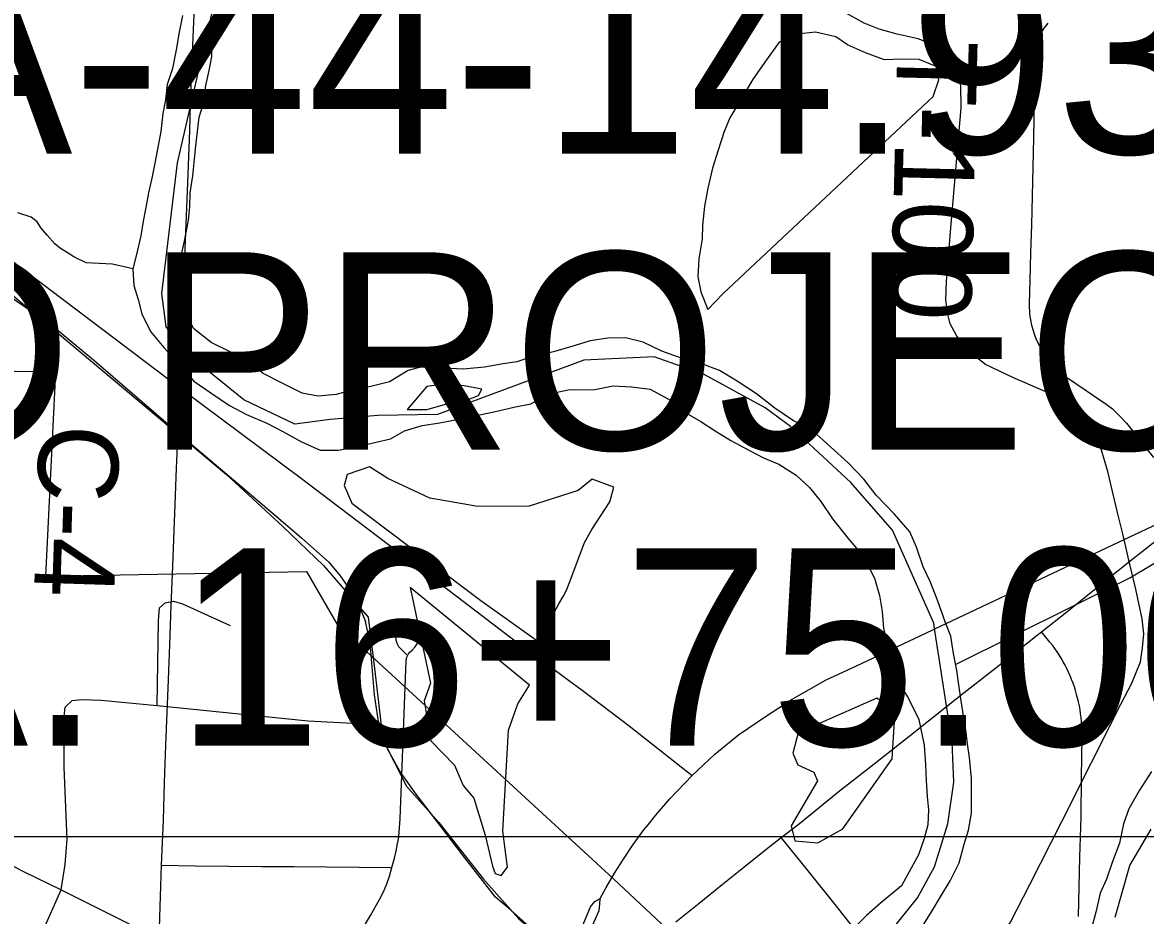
# Model space of a CAD drawing. Extents: x -6.1 to 38, y -7.7 to 22.
# Drawn here: x 4.199 to 4.995, y 18.594 to 19.227 of the extents above; entities that cross this region are included whole.
import ezdxf

# ---------------------------------------------------------------- set-up
doc = ezdxf.new("R2010")
doc.units = 0
for name, color, linetype in [('GM_X_City_Street', 7, 'Continuous'), ('GM_X_Corporation', 7, 'Continuous'), ('GM_X_County_Road', 7, 'Continuous'), ('GM_X_County_Road_Text', 7, 'Continuous'), ('GM_X_Major_River', 7, 'Continuous'), ('GM_X_Minor_Lake', 7, 'Continuous'), ('GM_X_Minor_River', 7, 'Continuous'), ('GM_X_Rail_Line', 7, 'Continuous'), ('GM_X_State_Route', 7, 'Continuous'), ('GM_X_Township_Road', 7, 'Continuous'), ('GM_X_Township_Road_Text', 7, 'Continuous'), ('GM_X_US_Route', 7, 'Continuous'), ('SH_Text', 7, 'Continuous')]:
    doc.layers.add(name, color=color, linetype=linetype)

msp = doc.modelspace()

# ---------------------------------------------------------------- linework, layer by layer
at = {"layer": 'GM_X_City_Street'}
for points in [[(4.29459, 18.74302), (4.29568, 18.80313), (4.29633, 18.81231), (4.30027, 18.81581), (4.30617, 18.8169), (4.31251, 18.81515), (4.34638, 18.79964)], [(4.56233, 18.58238), (4.55403, 18.59025), (4.54353, 18.59943), (4.53457, 18.60707), (4.51118, 18.63702), (4.49217, 18.66194), (4.47753, 18.68096), (4.46682, 18.69647), (4.45829, 18.71177), (4.45152, 18.73166), (4.44867, 18.75046), (4.44562, 18.7874), (4.44234, 18.80248)], [(4.20279, 18.55856), (4.22662, 18.61233), (4.22945, 18.63025), (4.23077, 18.64817), (4.2288, 18.69909), (4.2288, 18.73537), (4.22945, 18.74171), (4.23426, 18.74652), (4.24125, 18.74718), (4.25502, 18.74674), (4.29459, 18.74302)], [(4.29459, 18.74302), (4.40169, 18.7321), (4.43775, 18.73013), (4.45152, 18.73166)]]:
    msp.add_lwpolyline(points, dxfattribs=at)
at = {"layer": 'GM_X_Corporation'}
for points in [[(4.80549, 18.57101), (4.83383, 18.60664), (4.84586, 18.62867), (4.85522, 18.65902), (4.85961, 18.68868), (4.85826, 18.71708), (4.84633, 18.79459), (4.84582, 18.79788), (4.84527, 18.80147), (4.81604, 18.86738), (4.78638, 18.9012), (4.74366, 18.94094), (4.72587, 18.95399), (4.68256, 18.97772), (4.64697, 18.99018), (4.59714, 18.98781), (4.49332, 18.94925), (4.45121, 18.94866), (4.41728, 18.9457), (4.39224, 18.94248), (4.35612, 18.95976), (4.31528, 18.99277), (4.30114, 19.01161), (4.29801, 19.03517), (4.30902, 19.12786), (4.35148, 19.31165)], [(4.80549, 18.57101), (4.83383, 18.60664), (4.84586, 18.62867), (4.85522, 18.65902), (4.85961, 18.68868), (4.85826, 18.71708), (4.84633, 18.79459), (4.84582, 18.79788), (4.84527, 18.80147), (4.81604, 18.86738), (4.78638, 18.9012), (4.74366, 18.94094), (4.72587, 18.95399), (4.68256, 18.97772), (4.64697, 18.99018), (4.59714, 18.98781), (4.49332, 18.94925), (4.45121, 18.94866), (4.41728, 18.9457), (4.39224, 18.94248), (4.35612, 18.95976), (4.31528, 18.99277), (4.30114, 19.01161), (4.29801, 19.03517), (4.30902, 19.12786), (4.35148, 19.31165)], [(3.80233, 18.98651), (4.22264, 18.97954), (4.21558, 18.83466), (4.40063, 18.83791), (4.42229, 18.80053), (4.61816, 18.61996), (4.71688, 18.52766)], [(4.97394, 18.5929), (4.98437, 18.62941), (4.9995, 18.65526)]]:
    msp.add_lwpolyline(points, dxfattribs=at)
at = {"layer": 'GM_X_County_Road'}
for points in [[(4.29624, 18.5854), (4.29699, 18.60751), (4.29774, 18.62963), (4.29842, 18.64566), (4.29909, 18.66169), (4.29995, 18.68829), (4.30081, 18.71489), (4.3017, 18.73806), (4.3026, 18.76123), (4.30379, 18.79228), (4.30463, 18.81409), (4.30546, 18.8359), (4.30644, 18.86066), (4.30741, 18.88542), (4.30844, 18.91137), (4.30946, 18.93732), (4.31048, 18.96469), (4.31149, 18.99207), (4.31278, 19.02311), (4.31357, 19.04202), (4.31435, 19.06093), (4.3155, 19.09031), (4.31664, 19.11968), (4.31769, 19.15073), (4.31835, 19.17025), (4.31901, 19.18977), (4.32014, 19.21682), (4.32129, 19.24387)], [(4.12214, 19.11282), (4.1207, 19.09979), (4.12848, 19.09208), (4.13935, 19.08183), (4.14837, 19.06935), (4.15656, 19.05962), (4.16235, 19.05404), (4.17906, 19.04053), (4.20344, 19.0241), (4.22181, 19.01099), (4.24956, 18.98804), (4.31972, 18.92771), (4.35491, 18.89777), (4.39709, 18.86193), (4.41633, 18.84466), (4.42442, 18.83504), (4.43207, 18.82411), (4.43753, 18.81406), (4.44234, 18.80248)], [(4.66242, 18.5896), (4.67884, 18.60279), (4.69525, 18.61599), (4.71071, 18.62838), (4.72615, 18.64077), (4.7371, 18.64931), (4.75, 18.65918), (4.76427, 18.67085), (4.77856, 18.68252), (4.803, 18.7017), (4.81532, 18.71137), (4.82764, 18.72104), (4.84153, 18.73212), (4.85543, 18.74321), (4.86693, 18.75222), (4.89136, 18.7714), (4.90495, 18.78208), (4.91854, 18.79276), (4.92174, 18.79532), (4.93957, 18.80946), (4.96043, 18.82607), (4.98326, 18.84453), (5.00739, 18.86365)], [(4.80076, 18.49962), (4.80603, 18.50248), (4.8124, 18.50643), (4.82383, 18.51346), (4.83568, 18.52203), (4.85545, 18.53762), (4.86973, 18.55036), (4.88159, 18.56266), (4.89103, 18.5754), (4.89982, 18.58923), (4.91344, 18.61603), (4.93606, 18.66062), (4.97788, 18.74388), (4.98571, 18.75881), (4.99185, 18.77396), (4.99339, 18.78385), (4.99423, 18.79377), (4.99314, 18.80441), (4.98856, 18.82536), (4.98373, 18.846), (4.98037, 18.86078)], [(4.07023, 18.70006), (4.07324, 18.69628), (4.07904, 18.69096), (4.08573, 18.68504), (4.09755, 18.67875), (4.13501, 18.6586), (4.19987, 18.62516), (4.22662, 18.61233), (4.32125, 18.56468), (4.41086, 18.52052), (4.42682, 18.51287), (4.47141, 18.49058), (4.53173, 18.46173)]]:
    msp.add_lwpolyline(points, dxfattribs=at)
at = {"layer": 'GM_X_Major_River'}
for points in [[(4.31251, 19.23233), (4.31027, 19.22057), (4.30802, 19.20806), (4.3054, 19.19479), (4.30164, 19.18341), (4.30053, 19.17242), (4.29866, 19.16294), (4.29718, 19.15005), (4.2953, 19.14019), (4.29343, 19.12996), (4.29081, 19.11706)], [(4.44613, 18.96917), (4.43366, 18.96687), (4.42157, 18.96344), (4.40871, 18.96228), (4.39737, 18.96453), (4.38374, 18.97132), (4.36974, 18.9785), (4.35762, 18.98795), (4.3474, 18.99324), (4.33302, 19.00041), (4.32052, 19.01024), (4.31482, 19.02274), (4.31215, 19.03562), (4.31212, 19.04888), (4.31172, 19.06177), (4.31397, 19.07239), (4.31696, 19.08717), (4.3177, 19.09665), (4.31806, 19.1065), (4.31992, 19.11864), (4.32103, 19.13039), (4.32215, 19.13987), (4.32326, 19.1501), (4.32438, 19.16034), (4.32738, 19.16982), (4.32925, 19.18271), (4.33149, 19.19332), (4.33336, 19.20318), (4.33372, 19.21456), (4.33899, 19.22745)], [(4.29081, 19.11706), (4.28857, 19.10645), (4.2867, 19.09621), (4.28483, 19.08635), (4.28296, 19.07612), (4.27996, 19.06284), (4.27733, 19.0526), (4.27811, 19.04086), (4.28116, 19.03101), (4.28382, 19.02078), (4.2899, 19.00829), (4.29937, 18.99693), (4.30923, 18.98596), (4.3206, 18.9731), (4.33271, 18.96478), (4.34596, 18.95571), (4.35807, 18.94929), (4.37246, 18.94325), (4.38381, 18.93721), (4.39706, 18.93004), (4.4103, 18.924), (4.42316, 18.92402), (4.43676, 18.9267), (4.44999, 18.92976), (4.4602, 18.93205), (4.47001, 18.93776), (4.48248, 18.94157), (4.49496, 18.94349), (4.5097, 18.94617), (4.53464, 18.95153), (4.54749, 18.95459), (4.55958, 18.95688), (4.5728, 18.96411), (4.58616, 18.96692), (4.60501, 18.96707)], [(4.60176, 19.00156), (4.58862, 18.99749), (4.57577, 18.99368), (4.56254, 18.991), (4.54969, 18.98681), (4.53987, 18.98527), (4.52664, 18.98297), (4.51152, 18.98142), (4.49828, 18.98216), (4.4858, 18.98403), (4.47257, 18.98059), (4.45936, 18.97261), (4.44613, 18.96917)], [(4.83671, 18.58523), (4.84419, 18.59742), (4.85018, 18.60732), (4.85691, 18.61874), (4.86326, 18.63129), (4.86696, 18.64459), (4.86992, 18.65447), (4.87211, 18.66662), (4.87194, 18.69127), (4.87071, 18.70605), (4.86913, 18.71589), (4.86793, 18.72575), (4.86636, 18.7356), (4.86478, 18.7462), (4.86319, 18.75757), (4.86161, 18.7678), (4.85926, 18.77991), (4.85729, 18.79203), (4.85344, 18.80225), (4.84804, 18.81776), (4.84266, 18.831), (4.83768, 18.8412), (4.83305, 18.8552), (4.82844, 18.86617), (4.81739, 18.87861), (4.80444, 18.89217), (4.79567, 18.90349), (4.78462, 18.91518), (4.75951, 18.93776), (4.74585, 18.94488), (4.73255, 18.95389), (4.71963, 18.96404), (4.70595, 18.97305), (4.69343, 18.98056), (4.68091, 18.9854), (4.66689, 18.9891), (4.65249, 18.99431), (4.63921, 19.00067), (4.62671, 19.00362), (4.61423, 19.00354), (4.60176, 19.00156)], [(4.52252, 18.96288), (4.52478, 18.96743), (4.5123, 18.96968), (4.49944, 18.97117), (4.48583, 18.96925), (4.47187, 18.95292)], [(4.60501, 18.96707), (4.61802, 18.96978), (4.63089, 18.96907), (4.64414, 18.96723), (4.6593, 18.95894), (4.6679, 18.95156), (4.68005, 18.94444), (4.6903, 18.93768), (4.70131, 18.93093), (4.7146, 18.92381), (4.72447, 18.91857), (4.73546, 18.91409), (4.74762, 18.90621), (4.75713, 18.89755), (4.76514, 18.88774), (4.77354, 18.87528), (4.7846, 18.86133), (4.79527, 18.84889), (4.80331, 18.83339), (4.8068, 18.8209), (4.80876, 18.80954), (4.8096, 18.79779), (4.81349, 18.78151), (4.8162, 18.77167), (4.82158, 18.75767), (4.82732, 18.74785), (4.83461, 18.73311), (4.83851, 18.71493), (4.83936, 18.70091), (4.83981, 18.68953), (4.84064, 18.67854), (4.84146, 18.66907), (4.84115, 18.65845), (4.83857, 18.64857), (4.83448, 18.63717), (4.82925, 18.62765), (4.82252, 18.6151), (4.80747, 18.60286), (4.7977, 18.59408), (4.78493, 18.5811)], [(4.47187, 18.95292), (4.48586, 18.95295), (4.49833, 18.95639), (4.51081, 18.95831), (4.52252, 18.96288)], [(4.99974, 18.69628), (4.99113, 18.68296), (4.98365, 18.66963), (4.97994, 18.65899), (4.97701, 18.64532), (4.9718, 18.63164), (4.96772, 18.61985), (4.96325, 18.60996), (4.96031, 18.59629), (4.95772, 18.58679)]]:
    msp.add_lwpolyline(points, dxfattribs=at)
at = {"layer": 'GM_X_Minor_Lake'}
for points in [[(4.77575, 19.2172), (4.76135, 19.22058), (4.74849, 19.21903), (4.73565, 19.21331), (4.72549, 19.19924), (4.71684, 19.18669), (4.70895, 19.17339), (4.70068, 19.1597), (4.69656, 19.14944), (4.69245, 19.13691), (4.68834, 19.12399), (4.685, 19.10994), (4.68278, 19.09703), (4.68133, 19.08374), (4.68099, 19.07387), (4.67878, 19.05982), (4.67808, 19.04691), (4.68002, 19.03629), (4.68508, 19.02374)], [(4.68508, 19.02374), (4.69592, 19.03519), (4.84481, 19.17485), (4.84892, 19.18663), (4.84699, 19.19611), (4.83486, 19.20102), (4.82237, 19.20137), (4.81026, 19.20096), (4.79699, 19.20586), (4.7841, 19.21152), (4.77575, 19.2172)], [(4.42944, 18.90687), (4.42721, 18.8989), (4.43256, 18.88641), (4.52409, 18.81739)], [(4.6032, 18.9036), (4.5931, 18.89542), (4.55839, 18.88429), (4.52212, 18.88414), (4.48808, 18.89006), (4.45817, 18.90395), (4.44528, 18.91224), (4.42944, 18.90687)], [(4.60293, 18.86781), (4.6155, 18.88731), (4.61833, 18.8979), (4.6032, 18.9036)], [(4.52409, 18.81739), (4.56868, 18.78579), (4.57612, 18.80892), (4.57952, 18.815), (4.58254, 18.82032), (4.58518, 18.82526), (4.58896, 18.83514), (4.59349, 18.84729), (4.59538, 18.85223), (4.59764, 18.85869), (4.60293, 18.86781)], [(4.55867, 18.75736), (4.47393, 18.82656), (4.48838, 18.75881), (4.48393, 18.74628), (4.48867, 18.71788), (4.50541, 18.70056)], [(4.50541, 18.70056), (4.51156, 18.68619), (4.51918, 18.67715), (4.52729, 18.65105), (4.53236, 18.6291), (4.53428, 18.62381), (4.53845, 18.62232), (4.54294, 18.62841), (4.53974, 18.65378), (4.54378, 18.72543), (4.55045, 18.74405), (4.55867, 18.75736)], [(4.80503, 18.74811), (4.74913, 18.72369), (4.7454, 18.70926), (4.74885, 18.70091), (4.76022, 18.69563), (4.7629, 18.68956), (4.74411, 18.65763), (4.74681, 18.64701), (4.76309, 18.64553), (4.78083, 18.65544)], [(4.78083, 18.65544), (4.81582, 18.70525), (4.81794, 18.73942), (4.80503, 18.74811)]]:
    msp.add_lwpolyline(points, dxfattribs=at)
at = {"layer": 'GM_X_Minor_River'}
for points in [[(4.8608, 18.77196), (4.98429, 18.83357), (5.03941, 18.86634), (5.10243, 18.90938), (5.15337, 18.94745), (5.21821, 19.01967), (5.96039, 19.85374)], [(4.27733, 19.0526), (4.26286, 19.05588), (4.25833, 19.05624), (4.24888, 19.05657), (4.24434, 19.05694), (4.23563, 19.06107), (4.23147, 19.0637), (4.22616, 19.06709), (4.22199, 19.07049), (4.21667, 19.07653), (4.21249, 19.08144), (4.20945, 19.08597), (4.20527, 19.08937), (4.19581, 19.09236)]]:
    msp.add_lwpolyline(points, dxfattribs=at)
at = {"layer": 'GM_X_Rail_Line'}
msp.add_lwpolyline([(3.97265, 19.2587), (4.0109, 19.20357), (4.05528, 19.15609), (4.11148, 19.104), (4.15934, 19.06113), (4.34391, 18.9069), (4.38408, 18.86976), (4.41262, 18.84221), (4.44421, 18.80557), (4.44876, 18.76919), (4.45458, 18.7189), (4.4715, 18.6858), (4.49447, 18.6599), (4.52611, 18.61986), (4.55083, 18.5918), (4.57812, 18.56805), (4.60819, 18.55096), (4.73323, 18.50077), (4.78358, 18.48903), (4.8301, 18.45681), (4.87147, 18.42704), (4.96881, 18.42232)], dxfattribs=at)
at = {"layer": 'GM_X_State_Route'}
for points in [[(4.98037, 18.86078), (4.97947, 18.86478), (4.97538, 18.88071), (4.96879, 18.90904), (4.96308, 18.92815), (4.95649, 18.94111), (4.9499, 18.94924), (4.9409, 18.95671), (4.92815, 18.96396), (4.90136, 18.9756), (4.88203, 18.98482), (4.87259, 18.99207), (4.86643, 18.99866), (4.86138, 19.00547), (4.85704, 19.01377), (4.85524, 19.02019), (4.85391, 19.03073), (4.85435, 19.04369), (4.85721, 19.07883), (4.86468, 19.16691), (4.86446, 19.18272), (4.86182, 19.19283), (4.85501, 19.20403), (4.84623, 19.21106), (4.83415, 19.21589), (4.81943, 19.21919), (4.80647, 19.2227), (4.79593, 19.22687), (4.78055, 19.23544)], [(4.78998, 18.77094), (4.84452, 18.79663), (4.84603, 18.79734), (4.98037, 18.86078)], [(4.67404, 18.69327), (4.69011, 18.70846), (4.70678, 18.72206), (4.72608, 18.73522), (4.74495, 18.7475), (4.76907, 18.7611), (4.78998, 18.77094)], [(4.64268, 18.65839), (4.648, 18.66501), (4.65824, 18.67677), (4.67404, 18.69327)], [(4.60869, 18.60598), (4.61311, 18.61394), (4.61892, 18.62418), (4.62537, 18.63392), (4.6322, 18.64428), (4.63978, 18.65477), (4.64268, 18.65839)], [(4.59139, 18.55851), (4.5924, 18.56146), (4.60336, 18.58704), (4.60793, 18.59763), (4.60856, 18.60206), (4.60869, 18.60598)], [(4.59315, 18.57922), (4.60184, 18.60028), (4.60489, 18.60396), (4.60869, 18.60598)]]:
    msp.add_lwpolyline(points, dxfattribs=at)
at = {"layer": 'GM_X_Township_Road'}
for points in [[(4.92627, 19.22699), (4.92342, 19.22334), (4.92013, 19.21808), (4.91836, 19.21263), (4.91768, 19.20713), (4.91713, 19.19711), (4.91658, 19.17132), (4.91603, 19.14553), (4.91528, 19.11454), (4.91453, 19.08355), (4.91398, 19.06396), (4.91343, 19.04437), (4.91297, 19.02787), (4.91328, 19.02047), (4.91383, 19.01644), (4.91463, 19.01265), (4.91646, 19.00654), (4.91799, 19.00262), (4.92019, 18.99804), (4.92245, 18.99395), (4.92435, 18.99113), (4.92612, 18.98887), (4.92874, 18.9857), (4.93125, 18.98307), (4.93369, 18.98056), (4.93638, 18.97812), (4.93931, 18.97592), (4.9534, 18.9663), (4.96749, 18.95669), (4.97202, 18.95348), (4.9754, 18.95008), (4.97716, 18.94818), (4.98192, 18.94321), (5.00121, 18.91886)], [(4.46106, 18.62797), (4.46292, 18.63462), (4.46367, 18.63767), (4.46434, 18.64076), (4.46491, 18.64384), (4.46543, 18.64694), (4.46591, 18.65005), (4.46629, 18.65317), (4.46658, 18.6563), (4.46681, 18.65943), (4.46696, 18.66257), (4.46813, 18.69362), (4.4693, 18.72466), (4.47025, 18.74975), (4.47121, 18.77485), (4.47163, 18.7773), (4.47281, 18.77958), (4.47382, 18.78089), (4.47534, 18.78229), (4.47757, 18.78452), (4.47889, 18.78667), (4.47982, 18.78941), (4.4794, 18.7941), (4.47869, 18.7956), (4.47737, 18.79714), (4.47577, 18.79815), (4.47352, 18.79886), (4.47154, 18.79907), (4.46952, 18.79883), (4.468, 18.79819), (4.46648, 18.79714), (4.46513, 18.79561), (4.46412, 18.79342), (4.46369, 18.79156), (4.46384, 18.78952), (4.46462, 18.78709), (4.46581, 18.78489), (4.46762, 18.78286), (4.47161, 18.77899)], [(4.94787, 18.59326), (4.94835, 18.61438), (4.94883, 18.63551), (4.94983, 18.66385), (4.95012, 18.69222), (4.95041, 18.72058), (4.95023, 18.72893), (4.95004, 18.73171), (4.9498, 18.73448), (4.94943, 18.73725), (4.949, 18.74001), (4.94853, 18.74275), (4.94796, 18.74549), (4.9473, 18.7482), (4.94659, 18.75089), (4.94583, 18.75357), (4.94498, 18.75622), (4.94404, 18.75885), (4.94304, 18.76146), (4.94201, 18.76403), (4.94087, 18.76658), (4.93964, 18.7691), (4.93841, 18.77158), (4.93703, 18.77403), (4.93566, 18.77644), (4.93419, 18.77882), (4.93268, 18.78115), (4.93107, 18.78343), (4.92946, 18.78569), (4.92771, 18.78789), (4.92174, 18.79532)], [(4.78778, 18.58631), (4.77533, 18.60189), (4.75622, 18.6256), (4.7371, 18.64931)], [(4.29774, 18.62963), (4.32162, 18.62932), (4.34549, 18.62902), (4.36867, 18.62887), (4.39186, 18.62872), (4.41475, 18.62847), (4.43765, 18.62822), (4.46106, 18.62797)], [(4.43275, 18.57173), (4.44581, 18.59402), (4.45233, 18.60538), (4.45515, 18.6109), (4.45752, 18.61642), (4.45932, 18.62182), (4.46106, 18.62797)]]:
    msp.add_lwpolyline(points, dxfattribs=at)
at = {"layer": 'GM_X_US_Route'}
msp.add_line((4.58065, 18.76511), (4.58634, 18.76095), dxfattribs=at)
for points in [[(3.87072, 19.49655), (3.89439, 19.4455), (3.93153, 19.36473), (3.94576, 19.33556), (3.96761, 19.29578), (3.98182, 19.27284), (3.99711, 19.25054), (4.01242, 19.22912), (4.02728, 19.20967), (4.05023, 19.183), (4.07143, 19.16049), (4.08969, 19.14182), (4.12214, 19.11282), (4.13984, 19.09776), (4.17067, 19.07419), (4.31338, 18.9664), (4.396, 18.90477), (4.50762, 18.82015), (4.55379, 18.78471), (4.58065, 18.76511)], [(4.98037, 18.86078), (5.00397, 18.87186), (5.03183, 18.88699)], [(4.78998, 18.77094), (4.84452, 18.79663), (4.84603, 18.79734), (4.98037, 18.86078)], [(4.67404, 18.69327), (4.69011, 18.70846), (4.70678, 18.72206), (4.72608, 18.73522), (4.74495, 18.7475), (4.76907, 18.7611), (4.78998, 18.77094)], [(4.58634, 18.76095), (4.59611, 18.75382), (4.62921, 18.7286), (4.67067, 18.69583), (4.67404, 18.69327)]]:
    msp.add_lwpolyline(points, dxfattribs=at)
at = {"layer": 'SH_Text'}
msp.add_lwpolyline([(3.61627, 19.3143), (5.44915, 19.3143), (5.44915, 18.64981), (3.61627, 18.64981)], close=True, dxfattribs=at)

# ---------------------------------------------------------------- texts
at = {"layer": 'GM_X_County_Road_Text'}
msp.add_text('C-4', height=0.056818, rotation=268.16641, dxfattribs=at).set_placement((4.21119, 18.94295))
at = {"layer": 'GM_X_Township_Road_Text'}
msp.add_text('T-100', height=0.056818, rotation=268.59705, dxfattribs=at).set_placement((4.81961, 19.21517))
at = {"layer": 'SH_Text'}
for s, p in [('GEA-44-14.93', (3.83924, 19.1344)), ('END PROJECT', (3.83924, 18.9244)), ('STA. 16+75.00', (3.83924, 18.7144))]:
    msp.add_text(s, height=0.1399997, dxfattribs=at).set_placement(p)

doc.saveas('drawing.dxf')
